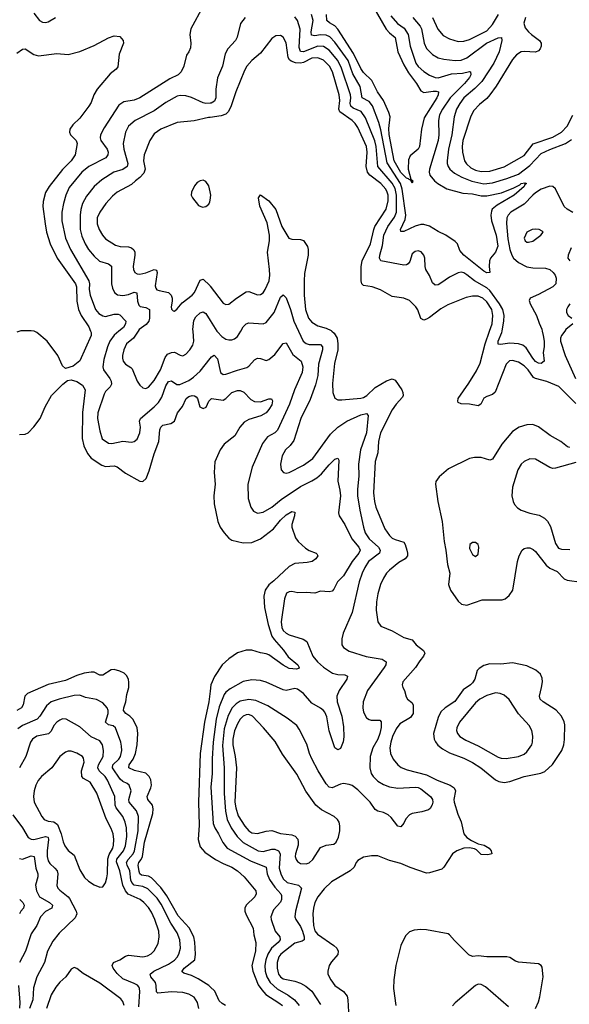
# Model space of a CAD drawing. Header units: inches. Extents: x 1649636 to 1815363, y 506543 to 641975.
# Tile 299 of 656: x 1678671 to 1682505, y 615299 to 622175. Entities that reach past the tile are written whole.
import ezdxf

# ---------------------------------------------------------------- set-up
doc = ezdxf.new("R2010")
doc.units = ezdxf.units.IN
doc.header["$MEASUREMENT"] = 0
for name, color, linetype in [('B6671', 7, 'Continuous'), ('B6672', 7, 'Continuous'), ('B6681', 7, 'Continuous'), ('B6682', 7, 'Continuous')]:
    doc.layers.add(name, color=color, linetype=linetype)

msp = doc.modelspace()

# ---------------------------------------------------------------- linework, layer by layer
at = {"layer": 'B6671', "color": 5}
for points, elevation in [([(1678671.4, 620000), (1678650, 619992.4)], 520), ([(1679164.9, 620000), (1679168.9, 619990), (1679168.9, 619970), (1679090, 619792), (1679044.4, 619755.6), (1678990, 619739), (1678970, 619757.2), (1678936.1, 619830), (1678863.5, 619930), (1678790, 619991.2), (1678770.9, 620000)], 520), ([(1679363.6, 620000), (1679328.9, 619971.1), (1679300.1, 619930), (1679283.3, 619890), (1679259, 619801), (1679250.7, 619750), (1679255.1, 619730), (1679300.2, 619670), (1679309.4, 619650), (1679312.4, 619630), (1679302.7, 619610), (1679270, 619577), (1679259.7, 619560.3), (1679215.5, 619430), (1679214.8, 619390), (1679230, 619304), (1679247.3, 619247.3), (1679290, 619217.2), (1679314.3, 619214.3), (1679391.3, 619231.3), (1679450, 619224.2), (1679470, 619228.4), (1679490, 619246), (1679509, 619290), (1679512.9, 619330), (1679507.9, 619370), (1679514.5, 619390), (1679609.5, 619470.5), (1679638.8, 619501.2), (1679661.7, 619538.3), (1679690, 619617.3), (1679710, 619648), (1679730, 619653.2), (1679767.7, 619627.7), (1679787.1, 619627.1), (1679850, 619655), (1679882.9, 619677.1), (1679930, 619720.2), (1680000, 619808.6)], 540), ([(1679497.7, 620000), (1679464.3, 619950), (1679415, 619910), (1679397.7, 619870), (1679388.7, 619830), (1679387.9, 619810), (1679393.6, 619790), (1679409.5, 619769.5), (1679446.7, 619746.7), (1679455.8, 619735.8), (1679490.9, 619650.9), (1679510, 619621.3), (1679530, 619603.1), (1679550, 619599.6), (1679570, 619609), (1679610, 619655.9), (1679653.9, 619730), (1679685.6, 619814.4), (1679702.1, 619837.9), (1679729.3, 619850.7), (1679750, 619851.8), (1679790, 619831.7), (1679810, 619827.2), (1679830, 619839.6), (1679858.4, 619870), (1679878.5, 619901.5), (1679885.9, 619930), (1679880.4, 620000)], 560), ([(1678670, 619277.6), (1678710, 619279.5), (1678730, 619288.9), (1678770, 619330.3), (1678813.6, 619390), (1678849.3, 619470.7), (1678893.3, 619550), (1678971.1, 619628.9), (1679005.1, 619654.9), (1679030, 619659.3), (1679070, 619648.4), (1679110, 619622.4), (1679126.7, 619590), (1679108.3, 619431.7), (1679106, 619250), (1679117.9, 619197.9), (1679144.6, 619144.6), (1679170, 619112.9), (1679243.5, 619063.5), (1679270, 619055.3), (1679330, 619058), (1679350, 619053.2), (1679410, 619007.6), (1679510, 618952), (1679530, 618950.4), (1679552.6, 618970), (1679574.9, 619025.1), (1679610, 619143), (1679641.6, 619230), (1679649.2, 619310.8), (1679656, 619330), (1679670, 619342.4), (1679725.9, 619354.1), (1679751.5, 619370), (1679772.6, 619430), (1679806.7, 619473.3), (1679833.1, 619530), (1679850, 619543.8), (1679874, 619550), (1679890, 619548.9), (1679901.4, 619541.4), (1679911.7, 619530), (1679928.8, 619470), (1679950, 619460.4), (1679970.8, 619469.2), (1679989.8, 619510.2), (1680000, 619520.5)], 520), ([(1680000, 615420.8), (1679990, 615430.6), (1679916.4, 615476.4), (1679870, 615499.5), (1679815.1, 615515.1), (1679805.4, 615525.4), (1679803.9, 615530), (1679818, 615550), (1679892.2, 615610), (1679897.7, 615650), (1679893.5, 615733.5), (1679885.5, 615770), (1679853, 615833), (1679775.7, 615915.7), (1679696.8, 616056.8), (1679655.2, 616115.2), (1679590, 616182), (1679570, 616194.3), (1679520.9, 616200.9), (1679508.7, 616208.7), (1679505.3, 616225.3), (1679497.5, 616270), (1679503.2, 616290), (1679519.4, 616310), (1679528.1, 616330), (1679540.7, 616430), (1679599.7, 616630), (1679602.8, 616662.8), (1679596.5, 616690), (1679565.8, 616730), (1679561.2, 616750), (1679586.5, 616810), (1679589.9, 616830), (1679585.2, 616865.2), (1679574.5, 616890), (1679550, 616913.4), (1679471.1, 616931.1), (1679431.8, 616950), (1679434, 616970), (1679462, 617010), (1679479.5, 617050), (1679490, 617110.8), (1679494.8, 617190), (1679489.9, 617229.9), (1679472.2, 617270), (1679459.4, 617290), (1679440.2, 617310), (1679411.3, 617330), (1679395.7, 617350), (1679397.5, 617370), (1679412, 617410), (1679417.7, 617462.3), (1679431.9, 617510), (1679433.3, 617546.7), (1679429, 617570), (1679415, 617595), (1679399.1, 617610), (1679370, 617625.3), (1679330, 617637.8), (1679310, 617633.6), (1679250, 617597.7), (1679230, 617596.4), (1679190, 617617), (1679170, 617618), (1679121.6, 617610), (1679070, 617593.9), (1678990, 617560.5), (1678870, 617531.2), (1678726, 617470), (1678706.9, 617450), (1678695.6, 617390), (1678682.8, 617370), (1678651.8, 617350)], 520), ([(1679919.9, 615270), (1679911.8, 615311.8), (1679888, 615348), (1679850.3, 615370.3), (1679810, 615381.3), (1679730, 615384.9), (1679635.5, 615375.5), (1679625.4, 615385.4), (1679623.7, 615430), (1679618.2, 615450), (1679586.6, 615490), (1679580.7, 615510), (1679606, 615530), (1679710, 615578), (1679750, 615607), (1679770, 615628.5), (1679782.3, 615650), (1679793.7, 615690), (1679787.9, 615750), (1679770, 615797.6), (1679725.6, 615865.6), (1679658.5, 615998.5), (1679630, 616040.2), (1679565.6, 616105.6), (1679530, 616122), (1679470, 616130.7), (1679452.6, 616150), (1679446.6, 616166.6), (1679439.1, 616230), (1679419.9, 616270), (1679417, 616290), (1679427.4, 616310), (1679463, 616350), (1679471.9, 616370), (1679498.6, 616510), (1679500.9, 616610), (1679486.4, 616650), (1679433.6, 616710), (1679432.6, 616730), (1679448, 616790), (1679434.6, 616830), (1679421.4, 616841.4), (1679390, 616855.3), (1679371.4, 616871.4), (1679318.1, 616950), (1679321, 616970), (1679362.5, 617010), (1679374.3, 617030), (1679382.8, 617070), (1679382.2, 617102.2), (1679376.8, 617130), (1679339.8, 617230), (1679323.5, 617243.5), (1679290, 617250.6), (1679268.7, 617268.7), (1679287.1, 617330), (1679287.2, 617350), (1679281.1, 617370), (1679250, 617404.2), (1679206.7, 617426.7), (1679130, 617440.3), (1679090, 617456.8), (1679050, 617454.9), (1678946, 617430), (1678889.6, 617410.4), (1678856.9, 617383.1), (1678812.3, 617310), (1678792.1, 617290), (1678690, 617245.8), (1678656.8, 617223.2)], 540), ([(1680000, 617486.1), (1679990.5, 617410), (1679961.3, 617270), (1679930.5, 617050), (1679917.9, 616710), (1679922.7, 616550), (1679915.2, 616450), (1679930, 616397.6), (1679961.5, 616361.5), (1680000, 616335.1)], 520), ([(1679501.4, 615281.4), (1679509.2, 615389.2), (1679507.2, 615410), (1679501.1, 615421.1), (1679492.3, 615432.3), (1679470, 615444.7), (1679390, 615475.8), (1679350, 615513.2), (1679322.4, 615550), (1679315.8, 615570), (1679326.3, 615590), (1679370, 615609.3), (1679410, 615634.4), (1679430, 615641.1), (1679530, 615630.2), (1679562.9, 615637.1), (1679589.2, 615650.8), (1679610, 615671.7), (1679636.6, 615723.4), (1679644.3, 615770), (1679641.1, 615810), (1679614, 615890), (1679590, 615943.1), (1679570, 615973.6), (1679536.5, 616010), (1679510.3, 616030.3), (1679427.9, 616067.9), (1679408.4, 616090), (1679389.9, 616130), (1679369.6, 616230), (1679346.8, 616293.2), (1679348.7, 616311.3), (1679396, 616370), (1679410, 616404.9), (1679418.2, 616470), (1679416.4, 616530), (1679407.8, 616570), (1679390.5, 616610), (1679343.2, 616670), (1679336.6, 616690), (1679334.8, 616750), (1679283.6, 616863.6), (1679266.4, 616890), (1679224.7, 616930), (1679216.2, 616950), (1679220.9, 616970), (1679252.5, 617030), (1679254.7, 617070), (1679248.4, 617110), (1679230, 617137.7), (1679170, 617167.7), (1679090, 617236.1), (1678995.1, 617290), (1678970, 617291.8), (1678950, 617283.9), (1678930, 617268.6), (1678910, 617245.4), (1678890, 617206.9), (1678871.4, 617188.6), (1678789.6, 617170.4), (1678760.7, 617150), (1678746, 617130), (1678714, 617030), (1678669.5, 616950)], 560), ([(1678622.2, 616622.2), (1678690.1, 616530.1), (1678730, 616464.4), (1678750, 616451.1), (1678768.9, 616448.9), (1678850, 616470.1), (1678866.8, 616466.8), (1678870, 616462.4), (1678873, 616450), (1678861.8, 616370), (1678862.8, 616330), (1678870, 616301.7), (1678881.1, 616281.1), (1678916, 616250), (1678931.5, 616230), (1678936, 616210), (1678929.5, 616129.5), (1678937.5, 616110), (1678950, 616095.5), (1679010, 616050.2), (1679018.7, 616038.7), (1679065, 615950), (1679070.2, 615930), (1679058, 615902), (1678945.2, 615794.8), (1678901, 615739), (1678864.8, 615670), (1678844.2, 615590), (1678789.4, 615490), (1678766.5, 615413.5), (1678762.5, 615330), (1678740.1, 615270)], 560), ([(1678670, 616317.6), (1678690, 616313.4), (1678750, 616335.7), (1678771.5, 616331.5), (1678782.9, 616250), (1678797.6, 616210), (1678797.9, 616190), (1678781.7, 616130), (1678787.2, 616090), (1678810.2, 616050), (1678877.8, 616010), (1678899.3, 615990), (1678896, 615970), (1678850, 615946.8), (1678816.3, 615910), (1678790.2, 615850), (1678751.1, 615790), (1678711, 615670), (1678669.5, 615590)], 540), ([(1678670.9, 616030.9), (1678692.6, 616010), (1678702.6, 615990), (1678696.5, 615970), (1678678.8, 615950), (1678669.5, 615930.5)], 520), ([(1679400.9, 615290), (1679390, 615318), (1679376.1, 615336.1), (1679230, 615446), (1679113.9, 615513.9), (1679070, 615549.3), (1679050, 615555.1), (1679030, 615545.2), (1678992.4, 615490), (1678950, 615452.6), (1678922, 615418), (1678890, 615365.1), (1678857.8, 615270)], 580), ([(1678662.5, 615430), (1678671.4, 615311.4), (1678668.8, 615271.2)], 540)]:
    msp.add_lwpolyline(points, dxfattribs=dict(at, elevation=elevation))
at = {"layer": 'B6671', "color": 5, "elevation": 580}
msp.add_lwpolyline([(1679030, 617067.1), (1679010, 617066), (1678990, 617059.7), (1678950.3, 617030), (1678894.7, 616950), (1678823.6, 616890), (1678798.8, 616861.2), (1678783.2, 616830), (1678771.9, 616790), (1678766.7, 616750), (1678771.1, 616711.1), (1678825.2, 616610), (1678842, 616590), (1678870, 616576.9), (1678910, 616573), (1678934.1, 616554.1), (1678961.2, 616490), (1678974.4, 616434.4), (1678986, 616406), (1679010, 616373.4), (1679050, 616340.4), (1679090, 616238.4), (1679123.1, 616183.1), (1679150, 616158.9), (1679190, 616133.7), (1679230, 616117.1), (1679250, 616119.1), (1679270, 616146.8), (1679278.7, 616181.3), (1679283.2, 616210), (1679284.8, 616315.2), (1679295.2, 616344.8), (1679320.4, 616390), (1679325.6, 616410), (1679328.1, 616450), (1679322.6, 616490), (1679310, 616526.3), (1679273.4, 616593.4), (1679210, 616772.4), (1679163.1, 616850), (1679116.4, 616876.4), (1679103.7, 616890), (1679103, 616930), (1679119.9, 616990), (1679116.5, 617016.5), (1679108.2, 617030), (1679070, 617052.1)], close=True, dxfattribs=at)
at = {"layer": 'B6672', "color": 5}
for points, elevation in [([(1679951.6, 622270), (1679864.9, 622110), (1679858.3, 622070), (1679864.6, 622010), (1679862.3, 621977.7), (1679850.5, 621950), (1679833.8, 621926.2), (1679816.4, 621850), (1679796.4, 621810), (1679775.8, 621790), (1679719.5, 621760.5), (1679510, 621628.2), (1679470, 621611.6), (1679398, 621602), (1679362.1, 621577.9), (1679259.7, 621420.3), (1679235.4, 621370), (1679232.8, 621350), (1679237.4, 621330), (1679280.4, 621270), (1679287.6, 621250), (1679286.4, 621230), (1679270.9, 621209.1), (1679154.4, 621150), (1679104.2, 621110), (1679017.2, 621002.8), (1678993.4, 620950), (1678976.3, 620890), (1678965.9, 620830), (1678964.6, 620770), (1678990.1, 620650), (1679025, 620570), (1679152.5, 620350), (1679158.6, 620330), (1679156.6, 620290), (1679162.5, 620250), (1679200.9, 620150), (1679222.4, 620122.4), (1679250, 620106.4), (1679270, 620103), (1679330, 620117.2), (1679358.2, 620118.2), (1679370, 620112.8), (1679411.9, 620070), (1679408.6, 620050), (1679394.4, 620025.6), (1679363.6, 620000)], 540), ([(1678770, 622219.3), (1678810, 622168.9), (1678830, 622156.9), (1678850, 622154.3), (1678870, 622160.3), (1678920.5, 622190)], 540), ([(1678650, 621940.3), (1678690, 621967.6), (1678710, 621971.3), (1678770, 621931.3), (1678801.7, 621921.7), (1678930, 621937.7), (1679010, 621931.8), (1679090, 621953.4), (1679190, 621994.9), (1679290, 622048), (1679330, 622062.8), (1679370, 622057.3), (1679393, 622030), (1679394.9, 622010), (1679366, 621934), (1679354.7, 621845.3), (1679344.4, 621830), (1679303.1, 621796.9), (1679212, 621690), (1679189.2, 621650), (1679170, 621597), (1679152.9, 621570), (1679090, 621487.6), (1679040.6, 621439.4), (1679020.5, 621410), (1679018.4, 621390), (1679024.4, 621370), (1679064.4, 621330), (1679071.7, 621310), (1679056.9, 621230), (1679030.2, 621190), (1678970.5, 621129.5), (1678876.1, 621010), (1678850, 620967.8), (1678834.4, 620905.6), (1678832.1, 620870), (1678847.7, 620750), (1678858.9, 620690), (1678883.9, 620610), (1678932.6, 620510), (1679060.9, 620330), (1679068.4, 620308.4), (1679069.5, 620209.5), (1679081.6, 620150), (1679100.5, 620110), (1679153, 620030), (1679164.9, 620000)], 520), ([(1680000, 621591.6), (1679970, 621589.3), (1679950, 621593.7), (1679870, 621630.7), (1679830, 621643.7), (1679790, 621645), (1679770, 621640.2), (1679690, 621596), (1679610, 621538), (1679476, 621470), (1679430.2, 621430), (1679409.4, 621390), (1679392.5, 621310), (1679396.8, 621270), (1679424.7, 621170), (1679420.5, 621150), (1679390, 621127.7), (1679326.7, 621110), (1679243.6, 621056.4), (1679189.6, 621010.4), (1679137.2, 620942.8), (1679109.1, 620890.9), (1679097.7, 620850), (1679092.8, 620810), (1679092.8, 620710), (1679103.7, 620663.7), (1679128.3, 620610), (1679151.9, 620570), (1679190, 620522.3), (1679227.5, 620487.5), (1679289.4, 620469.4), (1679312.2, 620452.2), (1679311.3, 620330), (1679318.7, 620298.7), (1679333.1, 620270), (1679354, 620254), (1679389.6, 620249.6), (1679430, 620256.6), (1679470, 620271.8), (1679488.1, 620268.1), (1679492.4, 620210), (1679501.8, 620181.8), (1679512.5, 620172.5), (1679550, 620165), (1679575.5, 620150), (1679577.5, 620090), (1679572.2, 620070), (1679553.6, 620046.4), (1679504.3, 620010), (1679497.7, 620000)], 560), ([(1680000, 621492.7), (1679988.8, 621491.2), (1679889, 621469), (1679770, 621456.1), (1679655.3, 621410), (1679610, 621378), (1679578.2, 621330), (1679538.4, 621230), (1679535, 621190), (1679547.4, 621130), (1679537.4, 621102.6), (1679510, 621072.2), (1679478, 621050), (1679450, 621023.2), (1679351.8, 620970), (1679317.6, 620942.4), (1679272.4, 620890), (1679230.2, 620830), (1679211.3, 620790), (1679211.5, 620750), (1679224.7, 620710), (1679247.9, 620670), (1679270, 620644.6), (1679339.5, 620599.5), (1679371, 620591), (1679430, 620589.3), (1679450, 620581.6), (1679466.8, 620566.8), (1679474.2, 620550), (1679475.1, 620530), (1679463.2, 620450), (1679465.2, 620430), (1679474, 620410), (1679490, 620399.6), (1679510, 620396.5), (1679550, 620406.8), (1679610, 620430.1), (1679625.1, 620425.1), (1679630.1, 620410.1), (1679616.6, 620316.6), (1679620, 620300), (1679628.3, 620288.3), (1679642.9, 620282.9), (1679709.1, 620269.1), (1679728.5, 620250), (1679735.2, 620230), (1679735.6, 620210), (1679728.4, 620170), (1679730, 620152), (1679742.3, 620142.3), (1679750, 620139.5), (1679770, 620155.8), (1679803.8, 620196.2), (1679873.3, 620250), (1679890, 620270.3), (1679930, 620355.2), (1679950, 620362.6), (1679997.7, 620317.7), (1680000, 620314.5)], 580), ([(1680000, 620972.1), (1679990, 621014), (1679970, 621043.6), (1679950, 621053), (1679930, 621049.7), (1679910, 621036.9), (1679890, 621014.7), (1679868.8, 620970), (1679868.4, 620950), (1679875.5, 620930), (1679917.6, 620877.6), (1679946.1, 620866.1), (1679970, 620868.9), (1679990, 620886), (1679998.2, 620901.8), (1680000, 620914.3)], 620), ([(1679880.4, 620000), (1679879.6, 620010), (1679886.2, 620073.8), (1679899.6, 620100.4), (1679930, 620127.2), (1679950, 620134.7), (1679970, 620121.7), (1680000, 620073.7)], 560), ([(1678770.9, 620000), (1678770, 620000.4), (1678750, 620002.7), (1678677.8, 620002.2), (1678671.4, 620000)], 520)]:
    msp.add_lwpolyline(points, dxfattribs=dict(at, elevation=elevation))
at = {"layer": 'B6681', "color": 5}
for points, elevation in [([(1680046.1, 620000), (1680050, 619993.8), (1680082.1, 619962.1), (1680110, 619944.6), (1680130, 619938.6), (1680150, 619939.3), (1680170, 619945.4), (1680190, 619961.3), (1680212.9, 620000)], 560), ([(1680615.9, 620000), (1680648.8, 619928.8), (1680670, 619913), (1680690, 619907), (1680770, 619905.6), (1680784.3, 619890), (1680782.8, 619870), (1680754.7, 619770), (1680750, 619689.2), (1680735.3, 619624.7), (1680698.4, 619521.6), (1680631.6, 619390), (1680583, 619237), (1680558.5, 619201.5), (1680526, 619170), (1680502.3, 619130), (1680490.3, 619070), (1680494.9, 619030), (1680512.1, 619012.1), (1680530, 619008.9), (1680550, 619011.7), (1680650, 619064.3), (1680715.5, 619110), (1680839.8, 619280.2), (1680890.9, 619330), (1680953.7, 619370), (1681050, 619414.8), (1681090, 619424), (1681103.2, 619410), (1681090.6, 619290), (1681048, 619170), (1681035.4, 619070), (1681037.7, 618990), (1681027.2, 618892.8), (1681028, 618850), (1681043.6, 618750), (1681069, 618630), (1681082.2, 618590), (1681108.5, 618548.5), (1681175.3, 618490), (1681186.6, 618470), (1681180.6, 618450), (1681104.8, 618390), (1681078.1, 618350), (1681059.5, 618310), (1681039.8, 618250), (1680990, 618035.1), (1680928.8, 617890), (1680918.4, 617850), (1680919.1, 617810), (1680930.7, 617790), (1680970, 617765.3), (1681088.2, 617728.2), (1681200.7, 617710), (1681226.7, 617690), (1681224.9, 617670), (1681213.8, 617650), (1681096.9, 617490), (1681068, 617410), (1681065.5, 617370), (1681070, 617338), (1681090, 617299.3), (1681110, 617287), (1681124, 617284), (1681183.1, 617283.1), (1681192.3, 617272.3), (1681192.5, 617232.5), (1681183.9, 617190), (1681170, 617150.9), (1681134.8, 617090), (1681116.6, 617030), (1681113.4, 616950), (1681123.5, 616910), (1681136.2, 616890), (1681170, 616857.7), (1681210, 616834.1), (1681250, 616818), (1681310, 616807.8), (1681430, 616814.8), (1681450, 616812.3), (1681470, 616803.5), (1681536.9, 616750), (1681550.2, 616730), (1681552.9, 616710), (1681548.3, 616691.7), (1681534.1, 616665.9), (1681522.5, 616657.5), (1681477.1, 616642.9), (1681410, 616632), (1681390, 616621.1), (1681365.8, 616594.2), (1681350, 616562.7), (1681330, 616538), (1681310, 616542.9), (1681262.2, 616602.2), (1681241.3, 616621.3), (1681210, 616638.5), (1681168.5, 616648.5), (1681150, 616659.1), (1681117.1, 616710), (1681030, 616796.3), (1680990, 616825.7), (1680970, 616834.3), (1680930, 616840.3), (1680910, 616836.8), (1680850, 616809.8), (1680830, 616814.5), (1680810, 616838.3), (1680754.2, 616930), (1680710, 617012.8), (1680693.7, 617050), (1680674.5, 617114.5), (1680621.2, 617221.2), (1680604.8, 617244.8), (1680537.3, 617297.3), (1680402.1, 617382.1), (1680319.3, 617419.3), (1680270, 617428), (1680210, 617415.2), (1680181.9, 617398.1), (1680154.2, 617370), (1680124.6, 617315.4), (1680097.9, 617222.1), (1680086.1, 617106.1), (1680098.5, 616950), (1680096.6, 616770), (1680106.4, 616646.4), (1680118.9, 616590), (1680145.8, 616530), (1680187.6, 616470), (1680230, 616428.4), (1680334.4, 616370), (1680370, 616365.3), (1680430, 616383), (1680450, 616381.9), (1680475.9, 616370), (1680488.4, 616348.4), (1680482.2, 616250), (1680492.7, 616210), (1680510, 616175.4), (1680537.6, 616150), (1680617.1, 616130), (1680636.9, 616110), (1680595.3, 615950), (1680591.5, 615910), (1680597, 615890), (1680630, 615843), (1680644.5, 615810), (1680655.8, 615770), (1680655, 615750), (1680640.7, 615739.3), (1680590, 615724.6), (1680491.8, 615648.2), (1680479.8, 615630), (1680468.2, 615590), (1680467.8, 615550), (1680477, 615510), (1680489.4, 615489.4), (1680510, 615475.7), (1680590, 615459.8), (1680630, 615447.2), (1680666.5, 615426.5), (1680710.1, 615390.1), (1680770, 615296.2)], 560), ([(1680849.6, 620000), (1680865.7, 619985.7), (1680884.8, 619950), (1680891.7, 619911.7), (1680891.2, 619870), (1680866.2, 619773.8), (1680853.2, 619633.2), (1680856.5, 619570), (1680870, 619530.6), (1680890, 619520.3), (1680919.3, 619519.3), (1681050, 619531.7), (1681070, 619537.1), (1681092.7, 619550), (1681150, 619606), (1681230, 619652.9), (1681270, 619667.7), (1681290, 619657.4), (1681336.5, 619590), (1681345.2, 619570), (1681345.5, 619550), (1681340.7, 619539.3), (1681296.5, 619490), (1681270, 619449.7), (1681187.2, 619290), (1681173.2, 619230), (1681169.5, 619150.5), (1681150, 619088.7), (1681139.8, 618870), (1681145.3, 618810), (1681155.3, 618770), (1681219.3, 618619.3), (1681250, 618573.6), (1681270, 618555), (1681290, 618544.8), (1681350, 618527), (1681360.7, 618510), (1681372.4, 618470), (1681377.6, 618450), (1681376.5, 618430), (1681359.5, 618410), (1681316.4, 618383.6), (1681250, 618331.1), (1681230, 618309.6), (1681210, 618275.6), (1681189.2, 618230), (1681170, 618165.2), (1681159.7, 618110), (1681158, 618050), (1681169.2, 617969.2), (1681190, 617939.3), (1681270, 617906.3), (1681350, 617860.3), (1681410, 617844.2), (1681436.1, 617810), (1681487.3, 617770), (1681496.5, 617750), (1681489.2, 617730), (1681462.3, 617697.7), (1681431.6, 617650), (1681345.2, 617550), (1681338.5, 617530), (1681343.7, 617510), (1681356.1, 617490), (1681366.2, 617446.2), (1681377.7, 617430), (1681407, 617407), (1681415.7, 617390), (1681415.3, 617330), (1681397.3, 617302.7), (1681323.3, 617256.7), (1681296.7, 617223.3), (1681272.1, 617170), (1681259.8, 617130), (1681254.4, 617090), (1681258, 617050), (1681276.2, 617010), (1681310.1, 616970.1), (1681332.6, 616952.6), (1681375.4, 616935.4), (1681510, 616901.8), (1681584.3, 616864.3), (1681673.6, 616830), (1681701.6, 616810), (1681710.6, 616790), (1681700.5, 616730), (1681702.5, 616710), (1681727.2, 616627.2), (1681752, 616572), (1681770.3, 616490), (1681790, 616463.6), (1681823.5, 616443.5), (1681870, 616420.4), (1681911, 616410), (1681946, 616390), (1681960.7, 616370), (1681964.7, 616350), (1681937.5, 616342.5), (1681890, 616343.7), (1681857.2, 616377.2), (1681843.5, 616383.5), (1681810, 616391.1), (1681770, 616388.7), (1681720.7, 616370), (1681690, 616349.4), (1681630, 616257), (1681616.5, 616243.5), (1681530, 616216.2), (1681510, 616214.6), (1681394.5, 616254.5), (1681330, 616282.6), (1681250, 616302.6), (1681170, 616334.5), (1681125.2, 616334.8), (1681070, 616325.4), (1681030, 616303.6), (1681018.7, 616290), (1681004.5, 616255.5), (1680977.1, 616230), (1680845.3, 616154.7), (1680795.7, 616104.3), (1680751.7, 616050), (1680729.6, 616010.4), (1680720.4, 615970), (1680716.2, 615930), (1680720.1, 615850), (1680731, 615811), (1680747.8, 615787.8), (1680863.2, 615710), (1680883.8, 615690), (1680893.7, 615670), (1680890, 615646.3), (1680845.2, 615594.8), (1680830.2, 615570), (1680820.2, 615530), (1680821.8, 615510), (1680841.2, 615470), (1680870.1, 615430.1), (1680930, 615388), (1680954.7, 615354.7), (1680960.4, 615330), (1680965.6, 615245.6)], 580), ([(1682550, 619494.2), (1682432.7, 619612.7), (1682348.5, 619648.5), (1682270, 619668.9), (1682256.2, 619676.2), (1682218, 619730), (1682190, 619757.4), (1682150, 619783.2), (1682110, 619795), (1682088.2, 619791.8), (1682065.2, 619770), (1681987.2, 619572.8), (1681970, 619557.4), (1681930, 619543.5), (1681909.5, 619530.5), (1681888, 619490), (1681870, 619478.9), (1681810, 619489.8), (1681750, 619491.3), (1681730, 619501.2), (1681727.1, 619510), (1681731.1, 619530), (1681804.6, 619635.4), (1681857.2, 619722.8), (1681883.3, 619776.7), (1681918.4, 619910), (1681949.8, 620000)], 580), ([(1682316.3, 620000), (1682322.5, 619970), (1682329.3, 619930), (1682330.2, 619890), (1682322.3, 619850), (1682330.4, 619790), (1682310, 619774), (1682290, 619776.4), (1682270, 619787.9), (1682250, 619809.8), (1682203.5, 619883.5), (1682181.2, 619901.2), (1682149.9, 619909.9), (1682090, 619916.4), (1682026.6, 619906.6), (1682008.2, 619908.2), (1682009.3, 619930), (1682035.4, 619990), (1682037, 620000)], 560), ([(1682473.7, 620000), (1682450.2, 619970), (1682443.5, 619950), (1682443.2, 619930), (1682475.9, 619830), (1682547.6, 619670)], 580), ([(1680000, 619808.6), (1680010, 619821.3), (1680028.6, 619831.4), (1680050, 619806), (1680071.1, 619711.1), (1680090, 619696.9), (1680110, 619698.5), (1680190, 619728.2), (1680255, 619745), (1680270, 619754), (1680310, 619799.5), (1680330, 619810.4), (1680350, 619808.5), (1680390, 619795.3), (1680410, 619801.7), (1680450, 619837.6), (1680510, 619912.2), (1680530, 619918.4), (1680575.9, 619835.9), (1680635.8, 619790), (1680645.3, 619750), (1680642.1, 619710), (1680588.9, 619590), (1680554.4, 619490), (1680470, 619308.6), (1680450.3, 619290), (1680399.5, 619260.5), (1680364, 619216), (1680293.5, 619050), (1680263.5, 618930), (1680263.8, 618830), (1680283.1, 618770), (1680302.4, 618742.4), (1680330, 618728.8), (1680370, 618736.1), (1680430, 618769.4), (1680495.4, 618824.6), (1680630, 618915.6), (1680710, 618953.7), (1680744.5, 618975.5), (1680776.3, 619003.7), (1680830, 619066.9), (1680870, 619104.6), (1680890, 619112), (1680898.2, 619098.2), (1680891, 618951), (1680905.6, 618890), (1680909.3, 618849.3), (1680896.2, 618730), (1680899, 618710), (1680938.9, 618650), (1680987.5, 618550), (1681037.8, 618490), (1681045.4, 618470), (1681036.1, 618450), (1680990.7, 618390), (1680930, 618291), (1680889.2, 618250), (1680862.8, 618197.2), (1680850, 618183.9), (1680830, 618179.8), (1680770, 618184), (1680730, 618169.8), (1680670, 618174.8), (1680612.4, 618172.4), (1680570, 618182), (1680550, 618178.9), (1680533.4, 618170), (1680519.6, 618130), (1680494.5, 617970), (1680500.3, 617930), (1680509.8, 617909.8), (1680529.4, 617889.4), (1680550, 617878.7), (1680648.3, 617848.3), (1680673.3, 617833.3), (1680715.8, 617730), (1680748.7, 617690), (1680790, 617652.4), (1680852.2, 617612.2), (1680890, 617602.7), (1680939.1, 617599.1), (1680958.3, 617590), (1680954, 617570), (1680900.6, 617490), (1680883.5, 617450), (1680885.9, 617410), (1680917.3, 617310), (1680930, 617236), (1680933.1, 617166.9), (1680928.9, 617131.1), (1680910, 617086), (1680890, 617076), (1680870, 617089.4), (1680830, 617208.7), (1680813.1, 617306.9), (1680799.1, 617339.1), (1680790.8, 617350.8), (1680770, 617365.8), (1680710, 617401.1), (1680650, 617468.2), (1680610, 617499.2), (1680590, 617503.9), (1680530, 617489.8), (1680510, 617494.6), (1680390, 617548.9), (1680350, 617559.3), (1680290, 617563.8), (1680230, 617551.9), (1680138.7, 617501.3), (1680110, 617478.9), (1680097.8, 617462.2), (1680062.9, 617377.1), (1680042.7, 617290), (1680021.1, 617130), (1680013.2, 617013.2), (1680013.8, 616910), (1680005.1, 616814.9), (1680021, 616561), (1680032.5, 616530), (1680057.8, 616490), (1680088.1, 616428.1), (1680117.5, 616390), (1680280.5, 616300.5), (1680390, 616257.3), (1680397.8, 616210), (1680414.1, 616170), (1680450, 616116.6), (1680492.9, 616070), (1680497.5, 616057.5), (1680498.2, 616030), (1680490, 616012.1), (1680442.1, 615957.9), (1680423.2, 615910), (1680424.8, 615890), (1680453.3, 615810), (1680485.4, 615770), (1680488.7, 615750), (1680473.5, 615730), (1680428.7, 615691.3), (1680403, 615650), (1680388.1, 615610), (1680381.3, 615570), (1680382.6, 615530), (1680395.6, 615490), (1680418.5, 615450), (1680467.1, 615407.1), (1680543.1, 615363.1), (1680589.3, 615329.3), (1680621.2, 615290)], 540), ([(1680000, 619520.5), (1680009.8, 619530.2), (1680090, 619518.7), (1680110, 619530.3), (1680150, 619571.3), (1680190, 619586.2), (1680210, 619584.5), (1680234.4, 619574.4), (1680282.7, 619522.7), (1680310, 619507.9), (1680350, 619505.2), (1680410, 619526.4), (1680427.3, 619527.3), (1680434, 619514), (1680430, 619485.1), (1680410, 619451.5), (1680390.3, 619430), (1680352.9, 619407.1), (1680270, 619381.6), (1680236, 619364), (1680206, 619330), (1680170.9, 619269.1), (1680097.6, 619210), (1680070.3, 619170), (1680031.9, 619088.1), (1680028.6, 619011.4), (1680034.6, 618930), (1680024.6, 618850), (1680027.1, 618792.9), (1680053.1, 618670), (1680068.9, 618630), (1680096.5, 618590), (1680130, 618554.6), (1680150, 618540.2), (1680230, 618520.2), (1680290, 618523.5), (1680351.5, 618548.5), (1680440.7, 618619.3), (1680490, 618679.7), (1680530, 618716.9), (1680570, 618739.5), (1680590, 618734.8), (1680588.7, 618710), (1680570.2, 618650), (1680570.2, 618630), (1680595.8, 618555.8), (1680613.4, 618530), (1680664.7, 618484.7), (1680690, 618467.9), (1680738.8, 618450), (1680744.1, 618444.1), (1680750.3, 618429.7), (1680738, 618410), (1680710.7, 618390), (1680676.9, 618383.1), (1680590, 618376.3), (1680550, 618357), (1680444.4, 618255.6), (1680410, 618228.3), (1680384.2, 618190), (1680375.1, 618150), (1680379.6, 618070), (1680405, 617950), (1680431, 617870), (1680446, 617846), (1680512.4, 617772.4), (1680544.4, 617724.4), (1680612.2, 617670), (1680621.3, 617650), (1680617.1, 617642.9), (1680602, 617638), (1680550, 617643.7), (1680510, 617666.4), (1680410, 617738.5), (1680390, 617747), (1680350, 617752.3), (1680290, 617771.3), (1680250, 617770.7), (1680190, 617752.5), (1680130, 617711.6), (1680084.6, 617670), (1680030, 617588.7), (1680005.5, 617530), (1680000, 617486.1)], 520), ([(1682510, 619188), (1682492.5, 619192.5), (1682445.6, 619230), (1682371, 619270), (1682290, 619330.9), (1682250, 619346.6), (1682210, 619345), (1682154.9, 619330), (1682110, 619298.5), (1682034.3, 619210), (1681970, 619105.3), (1681950, 619097.7), (1681890, 619116.3), (1681842.9, 619117.1), (1681808.8, 619111.2), (1681661.7, 619038.3), (1681596.9, 618983.1), (1681574.4, 618950), (1681572.2, 618930), (1681589.3, 618810.7), (1681619.5, 618670), (1681631.4, 618530), (1681644.5, 618470), (1681656.6, 618370), (1681670.9, 618310), (1681662.2, 618230), (1681677.5, 618190), (1681730, 618114.4), (1681753.7, 618093.7), (1681790, 618086), (1681897.8, 618122.2), (1682037.2, 618122.8), (1682058, 618130), (1682087, 618153), (1682111.3, 618190), (1682144.2, 618390), (1682155.1, 618430), (1682177.6, 618470), (1682190, 618481.3), (1682210, 618487.2), (1682230, 618485.7), (1682254.2, 618474.2), (1682270, 618460.3), (1682344.4, 618364.4), (1682370, 618344.8), (1682420.1, 618320.1), (1682470, 618270.2), (1682490, 618259.7), (1682590, 618246.6)], 620), ([(1682550, 619081.5), (1682410, 619042), (1682390, 619040.5), (1682370, 619047.3), (1682270, 619105.6), (1682230, 619107.6), (1682190.3, 619089.7), (1682170, 619069.5), (1682146, 619030), (1682108.8, 618910), (1682104.4, 618850), (1682112.7, 618810), (1682123, 618790), (1682144.7, 618764.7), (1682170, 618748.7), (1682230, 618728.8), (1682294.5, 618714.5), (1682333.5, 618693.5), (1682352.4, 618672.4), (1682374.7, 618634.7), (1682410, 618516.4), (1682430, 618483.2), (1682450, 618476.3), (1682510, 618475.8)], 640), ([(1680000, 616335.1), (1680036.5, 616310), (1680090, 616281.5), (1680150, 616257.2), (1680190, 616230.9), (1680237.7, 616190), (1680319.5, 616090), (1680321.7, 616070), (1680312.6, 616050), (1680251.1, 615990), (1680241.8, 615970), (1680241.7, 615950), (1680250, 615924.4), (1680298.8, 615830), (1680304.5, 615784.5), (1680318.5, 615730), (1680316.6, 615670), (1680291.5, 615570), (1680296.6, 615530), (1680335.3, 615435.3), (1680359.2, 615399.2), (1680388, 615368), (1680479, 615310), (1680504.2, 615290)], 520), ([(1682269.1, 615270), (1682290, 615315.5), (1682299.8, 615350), (1682323.9, 615490), (1682316.9, 615556.9), (1682309.2, 615570), (1682290, 615580.7), (1682150, 615593.5), (1682130, 615600.5), (1682090, 615625.1), (1682070, 615629.7), (1681930, 615631.1), (1681870, 615636.1), (1681830, 615632.5), (1681804.8, 615644.8), (1681704.3, 615744.3), (1681670, 615784.7), (1681659.3, 615790), (1681510, 615818.9), (1681470, 615822), (1681423.6, 615816.4), (1681390, 615804.5), (1681363.6, 615776.4), (1681330.2, 615709.8), (1681294.9, 615570), (1681281.3, 615470), (1681278.6, 615410), (1681294.3, 615290)], 620), ([(1680107.8, 615290), (1680083.5, 615303.5), (1680063, 615323), (1680031.3, 615390), (1680000, 615420.8)], 520), ([(1682080.2, 615280.2), (1681920.4, 615420.4), (1681890, 615438), (1681870, 615439.2), (1681850, 615429.8), (1681709.1, 615310), (1681690.8, 615289.2)], 640)]:
    msp.add_lwpolyline(points, dxfattribs=dict(at, elevation=elevation))
for points, elevation in [([(1681850, 618524), (1681830, 618524), (1681810.8, 618509.2), (1681810, 618482), (1681830, 618441), (1681850, 618426), (1681870, 618442), (1681875.1, 618490), (1681868.7, 618510)], 640), ([(1682110, 617682.3), (1682027.1, 617672.9), (1681950, 617676), (1681910, 617665.3), (1681875.5, 617644.5), (1681863.2, 617630), (1681845.6, 617570), (1681830, 617544.7), (1681816.1, 617530), (1681764.8, 617495.2), (1681707.1, 617412.9), (1681639, 617370), (1681610, 617341), (1681590, 617300.5), (1681558.7, 617190), (1681562.2, 617150), (1681571.2, 617131.2), (1681589.2, 617109.2), (1681621.8, 617081.8), (1681670, 617055.5), (1681770, 617016.6), (1681830, 616987.9), (1681889.1, 616949.1), (1681990, 616865.2), (1682013.8, 616853.8), (1682050, 616847.8), (1682090, 616855.1), (1682190, 616890.2), (1682308, 616912), (1682334.8, 616925.2), (1682387.1, 616972.9), (1682452.4, 617070), (1682468.4, 617110), (1682472.9, 617147.1), (1682474.8, 617250), (1682470.6, 617270.6), (1682450.9, 617310), (1682413.3, 617353.3), (1682322.4, 617410), (1682302.6, 617430), (1682296.4, 617450), (1682312.4, 617510), (1682317.4, 617550), (1682315.8, 617575.8), (1682304.6, 617604.6), (1682272, 617632), (1682210, 617661.6)], 620), ([(1681990, 617473.3), (1681930, 617455), (1681880.9, 617430), (1681850, 617404.1), (1681739.3, 617270), (1681720.2, 617230), (1681718.8, 617210), (1681724.7, 617190), (1681742.3, 617170), (1681783.2, 617143.2), (1681870, 617103), (1682010, 617025.5), (1682030, 617018.6), (1682064.9, 617015.1), (1682150, 617028.4), (1682190, 617046.5), (1682210, 617062.8), (1682243.7, 617110), (1682249.8, 617130), (1682251.6, 617171.6), (1682243.1, 617210), (1682225.4, 617245.4), (1682150, 617327.4), (1682086.6, 617426.6), (1682050, 617457.7), (1682022.7, 617470)], 640), ([(1680270, 617321.5), (1680250, 617320.2), (1680229.4, 617310), (1680210, 617289.8), (1680190, 617258.4), (1680170.4, 617209.6), (1680159.1, 617150), (1680159, 617110), (1680175.1, 617030), (1680182.5, 616950), (1680173, 616710), (1680178.3, 616670), (1680195.9, 616615.9), (1680241.7, 616541.7), (1680270, 616510.1), (1680290, 616497.3), (1680330, 616491.7), (1680390, 616507.3), (1680430, 616511.9), (1680490, 616491.3), (1680570, 616482), (1680593, 616473), (1680611.3, 616451.3), (1680614.9, 616430), (1680613.2, 616410), (1680595, 616350), (1680594, 616330), (1680600.2, 616310), (1680610, 616296.5), (1680630, 616282.6), (1680670, 616279.6), (1680690, 616287.2), (1680715.8, 616310), (1680770, 616394.4), (1680810, 616410.3), (1680862.5, 616417.5), (1680878, 616430), (1680894.6, 616465.4), (1680903.5, 616510), (1680904, 616544), (1680898.9, 616570), (1680887.8, 616590), (1680865.1, 616610), (1680777.3, 616657.3), (1680736.8, 616690), (1680666.5, 616786.5), (1680605.6, 616905.6), (1680504.8, 617044.8), (1680454.1, 617134.1), (1680371.7, 617230), (1680295.5, 617310)], 580)]:
    msp.add_lwpolyline(points, close=True, dxfattribs=dict(at, elevation=elevation))
at = {"layer": 'B6682', "color": 5}
for points, elevation in [([(1681133.4, 622273.4), (1681228.6, 622108.6), (1681250, 622082.5), (1681290.1, 622050.1), (1681309.7, 621950), (1681350, 621858.7), (1681384.2, 621804.2), (1681439.6, 621730), (1681470, 621677.3), (1681490, 621666.8), (1681556.2, 621676.2), (1681576.2, 621676.2), (1681592.1, 621670), (1681591.3, 621650), (1681580.7, 621630), (1681493.9, 621490), (1681475.4, 621410), (1681459.3, 621290), (1681450, 621269.8), (1681396.3, 621223.7), (1681383.4, 621196.6), (1681382.2, 621130), (1681400.6, 621060.6), (1681413.4, 621050), (1681410, 621034), (1681398.6, 621058.6), (1681390, 621055.1), (1681383.6, 621063.6), (1681370, 621067.4), (1681330, 621107), (1681284.4, 621190), (1681247.7, 621372.3), (1681245.5, 621414.5), (1681255.1, 621495.1), (1681245.9, 621525.9), (1681208.3, 621610), (1681166.9, 621670), (1681128.8, 621750), (1681070, 621806.5), (1681050, 621833.5), (1680998.8, 621938.8), (1680890, 622108.1), (1680870, 622132.2), (1680831.9, 622151.9), (1680814.4, 622170), (1680811.3, 622210)], 520), ([(1681260.8, 622200.8), (1681308, 622148), (1681354.4, 622114.4), (1681381.5, 622070), (1681396.2, 621990), (1681435.8, 621870), (1681450, 621848.7), (1681490, 621812.9), (1681530, 621787.3), (1681570, 621770.8), (1681590, 621769.2), (1681683.9, 621796.1), (1681759.7, 621800.3), (1681810, 621812.2), (1681815.8, 621810), (1681819.3, 621790), (1681808.6, 621770), (1681774.8, 621730), (1681675.3, 621630), (1681620.3, 621550), (1681600.3, 621510), (1681593, 621470), (1681595.3, 621370), (1681591.1, 621331.1), (1681531.1, 621131.1), (1681527.6, 621110), (1681532.4, 621090), (1681565.4, 621050), (1681588.3, 621030), (1681650, 620994.3), (1681762.7, 620962.7), (1681830, 620957.4), (1681890, 620944.7), (1681930, 620944), (1682033.4, 620966.6), (1682119.5, 621000.5), (1682159.2, 621020.8), (1682170, 621031), (1682196, 621036), (1682208, 621030), (1682196.3, 621023.7), (1682190.2, 621010), (1682119.7, 620950), (1682001.7, 620878.3), (1681968.4, 620851.6), (1681961.8, 620838.2), (1681958.6, 620810), (1681962.6, 620770), (1681995.7, 620670), (1682007.1, 620592.9), (1681990, 620551.5), (1681956.3, 620510), (1681948.6, 620491.4), (1681946, 620450), (1681950.3, 620409.7), (1681930, 620406), (1681910, 620417.7), (1681770.7, 620530), (1681742.8, 620562.8), (1681725.4, 620610), (1681710, 620625.4), (1681644, 620670), (1681590, 620695.3), (1681530, 620731.6), (1681490, 620744.4), (1681470, 620744), (1681430, 620732.1), (1681350, 620695.5), (1681330, 620696), (1681326.8, 620710), (1681359.6, 620780.4), (1681366, 620810), (1681340.3, 620990), (1681328.1, 621030), (1681234.7, 621174.7), (1681190, 621406.2), (1681175.9, 621455.9), (1681132, 621572), (1681110, 621602.2), (1681060.5, 621630), (1681047.1, 621707.1), (1680995.8, 621795.8), (1680961.5, 621890), (1680870, 622018.3), (1680834.1, 622054.1), (1680810, 622067.2), (1680770, 622069.2), (1680730, 622061.3), (1680707.1, 622067.1), (1680704.9, 622090), (1680718.5, 622170), (1680706, 622210)], 540), ([(1681550.4, 622190.4), (1681587.3, 622107.3), (1681625, 622065), (1681670, 622040.2), (1681730, 622023.2), (1681770, 622023.5), (1681810, 622035.7), (1681930, 622095.8), (1681970, 622141.7), (1682011.6, 622210)], 580), ([(1680244, 622190), (1680211.1, 622148.9), (1680187.5, 622052.5), (1680177.7, 622030), (1680122, 621970), (1680104.2, 621935.8), (1680086.5, 621850), (1680050.9, 621769.1), (1680039.2, 621690), (1680039.3, 621630), (1680030, 621606.2), (1680007.8, 621592.2), (1680000, 621591.6)], 560), ([(1682037, 620000), (1682048.2, 620071.8), (1682050.3, 620110), (1682041.9, 620150), (1682019, 620190), (1681950, 620284), (1681930, 620300.9), (1681843.5, 620350), (1681790, 620393), (1681770, 620405.7), (1681750, 620410.6), (1681730, 620406.3), (1681670, 620376.2), (1681610, 620334), (1681590, 620323.5), (1681570, 620319.7), (1681550, 620336.2), (1681530, 620389.3), (1681505.6, 620430), (1681499.7, 620450), (1681497.4, 620510), (1681491.5, 620530), (1681472.3, 620552.3), (1681450, 620560.7), (1681430, 620556.9), (1681410, 620539.3), (1681393.1, 620486.9), (1681382, 620470), (1681370, 620462.4), (1681350, 620461.1), (1681190, 620491.3), (1681181, 620510), (1681183.2, 620530), (1681201.5, 620598.5), (1681212.5, 620670), (1681240.3, 620730), (1681284.8, 620795.2), (1681299.6, 620830), (1681298.9, 620950), (1681290, 620996.1), (1681270, 621033.8), (1681170.3, 621150), (1681156.9, 621290), (1681149.2, 621329.2), (1681083.8, 621490), (1681053.4, 621533.4), (1680996.9, 621556.9), (1680980.9, 621570), (1680976.1, 621590), (1680981.7, 621630), (1680979.7, 621650), (1680916.5, 621836.5), (1680890, 621888.6), (1680830, 621960.6), (1680790, 621988.2), (1680750, 621989.6), (1680650, 621949.9), (1680630, 621951.8), (1680621.3, 621981.3), (1680628.3, 622108.3), (1680610, 622169.6), (1680590, 622195.1)], 560), ([(1681413.6, 622190), (1681464.4, 622130), (1681473.7, 622110), (1681493.4, 622010), (1681510, 621974.4), (1681551.7, 621931.7), (1681590, 621907.8), (1681630, 621898.1), (1681708.6, 621888.6), (1681750, 621891.7), (1681790, 621908.6), (1681927.2, 622010), (1682010, 622048.9), (1682032, 622050), (1682035.5, 622030), (1682016.8, 621950), (1681977.9, 621870), (1681896.2, 621743.8), (1681847, 621693), (1681770, 621628.5), (1681740.6, 621590), (1681719.1, 621550), (1681702.7, 621497.3), (1681685.6, 621370), (1681662.5, 621270), (1681653.6, 621190), (1681653.6, 621170), (1681659.8, 621150), (1681671.9, 621130), (1681703.4, 621103.4), (1681755.7, 621075.7), (1681826.6, 621046.6), (1681910, 621028.2), (1681970, 621034.4), (1682070, 621064.6), (1682150, 621096.4), (1682230, 621155.6), (1682310, 621239.6), (1682370, 621268.1), (1682479.1, 621310), (1682521, 621339)], 560), ([(1682199.3, 622190), (1682188.6, 622150), (1682198.7, 622118.7), (1682220.2, 622090), (1682240.9, 622070), (1682297.7, 622030), (1682308.2, 622010), (1682308.3, 621990), (1682301.8, 621970), (1682290, 621957.6), (1682270, 621947.7), (1682190, 621952.7), (1682170, 621949.9), (1682137.1, 621930), (1682110, 621897.2), (1681994.8, 621710), (1681950, 621649), (1681930, 621625), (1681877.8, 621582.2), (1681839, 621541), (1681819.1, 621500.9), (1681762.8, 621330), (1681758.2, 621290), (1681760.1, 621250), (1681773.8, 621190), (1681787.6, 621167.6), (1681819.6, 621139.6), (1681850, 621124.5), (1681890, 621114.6), (1681950, 621117.8), (1682050, 621146.5), (1682190, 621225.7), (1682253.5, 621306.5), (1682390, 621354.7), (1682451.6, 621388.4), (1682489.7, 621430.3), (1682530, 621508.7)], 580), ([(1681949.8, 620000), (1681967.2, 620050), (1681972.8, 620110), (1681964.1, 620150), (1681930, 620204.1), (1681902.3, 620230), (1681870, 620244.1), (1681830, 620244.2), (1681785.7, 620234.3), (1681657.5, 620182.5), (1681610, 620155.3), (1681530, 620095.3), (1681510, 620082.8), (1681490, 620077.2), (1681470, 620087.8), (1681447.6, 620147.6), (1681433.8, 620170), (1681390, 620212.7), (1681350, 620229.8), (1681270, 620241.6), (1681187.4, 620287.4), (1681130, 620308.3), (1681070, 620319.3), (1681058.8, 620330), (1681054.1, 620350), (1681054.2, 620450), (1681059.9, 620490), (1681117.7, 620610), (1681141, 620710), (1681149.4, 620730), (1681228.7, 620851.3), (1681240.8, 620910), (1681240.9, 620950), (1681235.8, 620970), (1681226, 620990), (1681190, 621031.4), (1681113.2, 621090), (1681096.6, 621110), (1681087.7, 621150), (1681095.9, 621250), (1681089.9, 621290), (1681030, 621421.2), (1681011.5, 621450), (1680990, 621471), (1680904.3, 621530), (1680897.4, 621550), (1680904.2, 621610), (1680899.5, 621650), (1680853.5, 621810), (1680831.3, 621850), (1680790, 621891.5), (1680750, 621908.4), (1680710, 621905.9), (1680650, 621876), (1680630, 621872), (1680594.2, 621874.2), (1680564.1, 621884.1), (1680553.2, 621893.2), (1680544.5, 621910), (1680530, 622013.6), (1680510, 622052.1), (1680490, 622063.9), (1680459, 622061), (1680430, 622043.5), (1680350, 621940.9), (1680290, 621889.8), (1680256.8, 621850), (1680239.6, 621820.4), (1680178.6, 621670), (1680147.3, 621572.7), (1680127.2, 621532.8), (1680110, 621513.7), (1680077.3, 621502.7), (1680000, 621492.7)], 580), ([(1680000, 620914.3), (1680005.3, 620950), (1680000, 620972.1)], 620), ([(1682530, 620828.4), (1682490, 620850.6), (1682470, 620870.8), (1682410, 620992.8), (1682390, 621009.7), (1682370, 621012), (1682310, 620991.3), (1682270, 620965), (1682250, 620949.8), (1682190, 620886), (1682096.5, 620830), (1682078, 620810), (1682070.1, 620790), (1682067.9, 620752.1), (1682076.1, 620643.9), (1682090.1, 620570.1), (1682104, 620530), (1682116.2, 620510), (1682150, 620478.9), (1682210, 620449.4), (1682250, 620441.8), (1682339.7, 620439.7), (1682370, 620430.3), (1682392, 620410), (1682406, 620390), (1682412.7, 620370), (1682410.4, 620330), (1682390.4, 620310), (1682290, 620254.4), (1682233, 620230), (1682226.4, 620213.6), (1682232.4, 620190), (1682276.5, 620110), (1682294.3, 620054.3), (1682313.5, 620013.5), (1682316.3, 620000)], 560), ([(1680000, 620314.5), (1680090, 620194.6), (1680110, 620186.3), (1680130, 620187.4), (1680184, 620230), (1680250, 620273.6), (1680270, 620276.1), (1680330, 620253.2), (1680350, 620254.4), (1680370, 620268), (1680384.6, 620290), (1680410.6, 620350), (1680416.3, 620390), (1680414.7, 620430), (1680399.1, 620550), (1680412.8, 620630), (1680412.9, 620670), (1680396.6, 620756.6), (1680347.3, 620872.7), (1680337.2, 620930), (1680350, 620950.8), (1680410, 620910.4), (1680457.6, 620850), (1680500.3, 620730), (1680548.7, 620648.7), (1680570, 620641.6), (1680630, 620639.5), (1680650, 620632.2), (1680678.3, 620590), (1680683.2, 620570), (1680683.2, 620530), (1680658.8, 620401.2), (1680655.5, 620350), (1680656.3, 620250), (1680665.9, 620150), (1680686.6, 620090), (1680710, 620062.2), (1680750, 620037.1), (1680810, 620020.2), (1680844.5, 620004.5), (1680849.6, 620000)], 580), ([(1682517.6, 620582.4), (1682496.5, 620530), (1682495.6, 620510), (1682508.9, 620490)], 580), ([(1680212.9, 620000), (1680230, 620028.9), (1680250, 620050.3), (1680270, 620057.3), (1680368.6, 620051.4), (1680390, 620060.9), (1680446.8, 620130), (1680490, 620236), (1680510, 620253.7), (1680530, 620232.7), (1680561.3, 620150), (1680583.4, 620070), (1680615.9, 620000)], 560), ([(1682510.2, 620190), (1682494.4, 620170), (1682486.5, 620150), (1682486.7, 620130), (1682497.8, 620110), (1682524, 620090)], 580), ([(1680000, 620073.7), (1680046.1, 620000)], 560), ([(1682531.1, 620050), (1682481.5, 620010), (1682473.7, 620000)], 580)]:
    msp.add_lwpolyline(points, dxfattribs=dict(at, elevation=elevation))
at = {"layer": 'B6682', "color": 5, "elevation": 580}
msp.add_lwpolyline([(1682270, 620712.3), (1682246, 620710), (1682208.3, 620691.7), (1682190.4, 620650), (1682198, 620630), (1682210, 620621.3), (1682220.6, 620620.6), (1682250, 620627.9), (1682307, 620670), (1682322.7, 620690), (1682316.9, 620696.9), (1682295.3, 620710)], close=True, dxfattribs=at)

doc.saveas('drawing.dxf')
